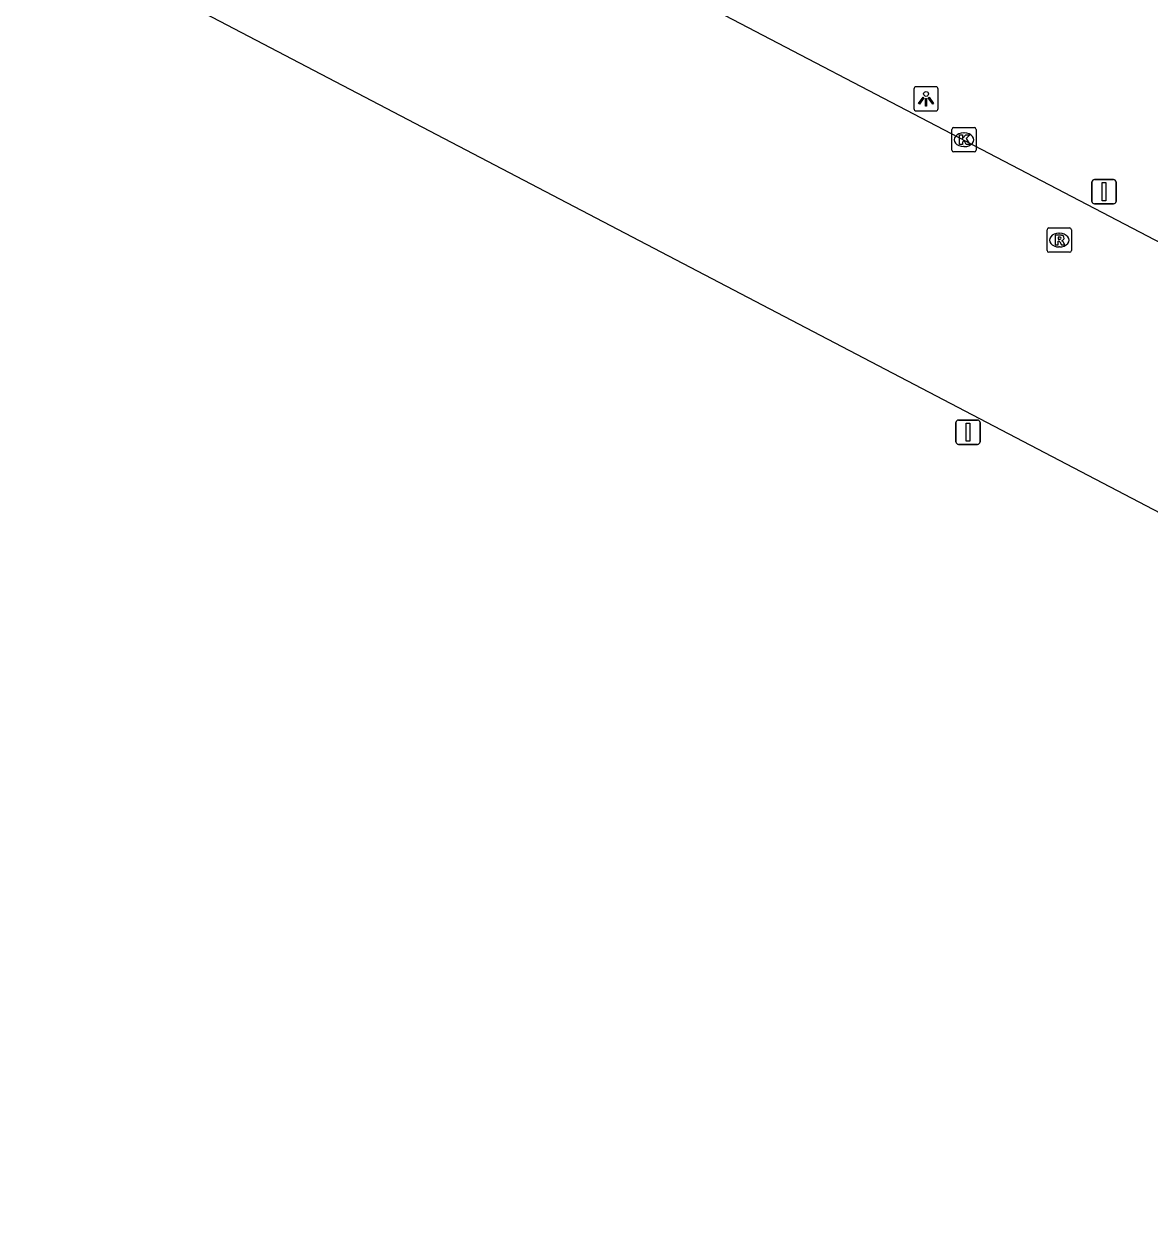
# Model space of a CAD drawing. Extents: x 156414 to 157775, y 382335 to 383765.
# Drawn here: x 157429.97 to 157476.29, y 382529.75 to 382579.28 of the extents above; entities that cross this region are included whole.
import ezdxf

# ---------------------------------------------------------------- set-up
doc = ezdxf.new("R2010")
doc.units = 0
for name, color, linetype in [('IMGEO_Kolk', 7, 'Continuous'), ('IMGEO_Lichtpunt', 7, 'Continuous'), ('IMGEO_Rijbaan_regionaal_gesloten', 7, 'Continuous'), ('IMGEO_Rioolput', 7, 'Continuous'), ('IMGEO_Verkeersbordpaal', 7, 'Continuous')]:
    doc.layers.add(name, color=color, linetype=linetype)

msp = doc.modelspace()

# ---------------------------------------------------------------- linework, layer by layer
at = {"layer": 'IMGEO_Kolk'}
for p, q in [((157468.143, 382574.094), (157468.143, 382574.946)), ((157468.218, 382575.02), (157469.07, 382575.02)), ((157469.144, 382574.946), (157469.144, 382574.094)), ((157468.631, 382574.8), (157468.656, 382574.8)), ((157469.07, 382574.02), (157468.218, 382574.02)), ((157468.654, 382574.24), (157468.629, 382574.24))]:
    msp.add_line(p, q, dxfattribs=at)
for points in [[(157468.143, 382574.094), (157468.143, 382574.946)], [(157468.218, 382575.02), (157469.07, 382575.02)], [(157469.144, 382574.946), (157469.144, 382574.094)], [(157468.464, 382574.72), (157468.587, 382574.72), (157468.587, 382574.569), (157468.717, 382574.72), (157468.881, 382574.72), (157468.735, 382574.569), (157468.888, 382574.32), (157468.736, 382574.32), (157468.651, 382574.484), (157468.587, 382574.417), (157468.587, 382574.32), (157468.464, 382574.32), (157468.464, 382574.72)], [(157469.07, 382574.02), (157468.218, 382574.02)]]:
    msp.add_lwpolyline(points, dxfattribs=at)
for centre, start, end in [((157468.22, 382574.944), 91.552, 178.448), ((157468.22, 382574.944), 91.552, 178.448), ((157469.068, 382574.944), 1.552, 88.448), ((157469.068, 382574.944), 1.552, 88.448), ((157468.22, 382574.096), 181.552, 268.448), ((157468.22, 382574.096), 181.552, 268.448), ((157469.068, 382574.096), 271.552, 358.448), ((157469.068, 382574.096), 271.552, 358.448)]:
    msp.add_arc(centre, 0.0765, start, end, dxfattribs=at)
for centre, major_axis, ratio, start_param, end_param in [((157468.63, 382574.52), (-0.387, 0.002), 0.722429, 4.712389, 7.853982), ((157468.655, 382574.52), (-0.39, 0.002), 0.717154, 1.570796, 4.712389)]:
    msp.add_ellipse(centre, major_axis=major_axis, ratio=ratio, start_param=start_param, end_param=end_param, dxfattribs=at)
at = {"layer": 'IMGEO_Lichtpunt'}
for p, q in [((157466.585, 382576.608), (157466.585, 382575.801)), ((157466.585, 382576.608), (157466.585, 382575.801)), ((157467.487, 382576.703), (157466.679, 382576.703)), ((157467.487, 382576.703), (157466.679, 382576.703)), ((157467.581, 382575.801), (157467.581, 382576.608)), ((157467.581, 382575.801), (157467.581, 382576.608)), ((157466.679, 382575.707), (157467.487, 382575.707)), ((157466.679, 382575.707), (157467.487, 382575.707))]:
    msp.add_line(p, q, dxfattribs=at)
for points in [[(157466.959, 382576.272), (157466.998, 382576.244), (157466.81, 382575.982), (157466.772, 382576.009), (157466.959, 382576.272)], [(157467.061, 382576.224), (157467.108, 382576.224), (157467.108, 382575.902), (157467.061, 382575.902), (157467.061, 382576.224)], [(157467.171, 382576.244), (157467.209, 382576.271), (157467.396, 382576.009), (157467.357, 382575.981), (157467.171, 382576.244)]]:
    msp.add_lwpolyline(points, dxfattribs=at)
msp.add_circle((157467.084, 382576.406), 0.0994, dxfattribs=at)
for centre, start, end in [((157466.679, 382576.608), 90, 180), ((157466.679, 382576.608), 90, 180), ((157467.487, 382576.608), 0, 90), ((157467.487, 382576.608), 0, 90), ((157466.679, 382575.801), 180, 270), ((157466.679, 382575.801), 180, 270), ((157467.487, 382575.801), 270, 0), ((157467.487, 382575.801), 270, 360)]:
    msp.add_arc(centre, 0.0946, start, end, dxfattribs=at)
at = {"layer": 'IMGEO_Rijbaan_regionaal_gesloten'}
for points in [[(157554.348, 382529.747), (157447.357, 382585.624)], [(157429.97, 382583.627), (157496.969, 382548.564)]]:
    msp.add_lwpolyline(points, dxfattribs=at)
at = {"layer": 'IMGEO_Rioolput'}
for p, q in [((157472.064, 382569.965), (157472.064, 382570.817)), ((157472.139, 382570.891), (157472.991, 382570.891)), ((157472.552, 382570.671), (157472.577, 382570.671)), ((157473.065, 382570.817), (157473.065, 382569.965)), ((157472.575, 382570.111), (157472.55, 382570.111)), ((157472.991, 382569.891), (157472.139, 382569.891))]:
    msp.add_line(p, q, dxfattribs=at)
for points in [[(157472.064, 382569.965), (157472.064, 382570.817)], [(157472.139, 382570.891), (157472.991, 382570.891)], [(157472.653, 382570.589), (157472.401, 382570.591), (157472.401, 382570.191)], [(157472.579, 382570.51), (157472.525, 382570.51), (157472.525, 382570.429)], [(157473.065, 382570.817), (157473.065, 382569.965)], [(157472.401, 382570.191), (157472.525, 382570.191), (157472.525, 382570.353), (157472.536, 382570.353)], [(157472.525, 382570.429), (157472.577, 382570.429)], [(157472.583, 382570.324), (157472.654, 382570.191), (157472.794, 382570.191), (157472.729, 382570.317)], [(157472.991, 382569.891), (157472.139, 382569.891)]]:
    msp.add_lwpolyline(points, dxfattribs=at)
for centre, radius, start, end in [((157472.141, 382570.815), 0.0765, 91.552, 178.448), ((157472.141, 382570.815), 0.0765, 91.552, 178.448), ((157472.585, 382570.414), 0.0964, 77.0061, 93.1865), ((157472.599, 382570.471), 0.0378, 276.6634, 79.6772), ((157472.652, 382570.479), 0.109, 350.3612, 89.416), ((157472.989, 382570.815), 0.0765, 1.552, 88.448), ((157472.989, 382570.815), 0.0765, 1.552, 88.448), ((157472.535, 382570.3), 0.0533, 26.0293, 88.6989), ((157472.561, 382570.618), 0.19, 274.7715, 282.9687), ((157472.65, 382570.479), 0.112, 277.5842, 350.9817), ((157472.634, 382570.264), 0.108, 29.5134, 73.7905), ((157472.141, 382569.967), 0.0765, 181.552, 268.448), ((157472.141, 382569.967), 0.0765, 181.552, 268.448), ((157472.989, 382569.967), 0.0765, 271.552, 358.448), ((157472.989, 382569.967), 0.0765, 271.552, 358.448)]:
    msp.add_arc(centre, radius, start, end, dxfattribs=at)
for centre, major_axis, ratio, start_param, end_param in [((157472.551, 382570.391), (-0.387, 0.002), 0.722429, 4.712389, 7.853982), ((157472.576, 382570.391), (-0.39, 0.002), 0.717154, 1.570796, 4.712389)]:
    msp.add_ellipse(centre, major_axis=major_axis, ratio=ratio, start_param=start_param, end_param=end_param, dxfattribs=at)
at = {"layer": 'IMGEO_Verkeersbordpaal'}
for p, q in [((157473.91, 382571.984), (157473.91, 382572.784)), ((157473.91, 382572.784), (157473.91, 382571.984)), ((157474.01, 382572.884), (157474.8, 382572.884)), ((157474.8, 382572.884), (157474.01, 382572.884)), ((157474.9, 382572.784), (157474.9, 382571.984)), ((157474.9, 382571.984), (157474.9, 382572.784)), ((157474.8, 382571.884), (157474.01, 382571.884)), ((157474.01, 382571.884), (157474.8, 382571.884)), ((157468.314, 382562.088), (157468.314, 382562.888)), ((157468.314, 382562.888), (157468.314, 382562.088)), ((157468.414, 382562.988), (157469.204, 382562.988)), ((157469.204, 382562.988), (157468.414, 382562.988)), ((157469.304, 382562.888), (157469.304, 382562.088)), ((157469.304, 382562.088), (157469.304, 382562.888)), ((157469.204, 382561.988), (157468.414, 382561.988)), ((157468.414, 382561.988), (157469.204, 382561.988))]:
    msp.add_line(p, q, dxfattribs=at)
for points in [[(157474.33, 382572.759), (157474.48, 382572.759), (157474.48, 382572.009), (157474.33, 382572.009), (157474.33, 382572.759)], [(157468.734, 382562.863), (157468.884, 382562.863), (157468.884, 382562.113), (157468.734, 382562.113), (157468.734, 382562.863)]]:
    msp.add_lwpolyline(points, dxfattribs=at)
for centre, start, end in [((157474.01, 382572.784), 90, 180), ((157474.01, 382572.784), 90, 180), ((157474.8, 382572.784), 0, 90), ((157474.8, 382572.784), 360, 90), ((157474.01, 382571.984), 180, 270), ((157474.01, 382571.984), 180, 270), ((157474.8, 382571.984), 270, 0), ((157474.8, 382571.984), 270, 0), ((157468.414, 382562.888), 90, 180), ((157468.414, 382562.888), 90, 180), ((157469.204, 382562.888), 0, 90), ((157469.204, 382562.888), 360, 90), ((157468.414, 382562.088), 180, 270), ((157468.414, 382562.088), 180, 270), ((157469.204, 382562.088), 270, 0), ((157469.204, 382562.088), 270, 0)]:
    msp.add_arc(centre, 0.1, start, end, dxfattribs=at)

doc.saveas('drawing.dxf')
